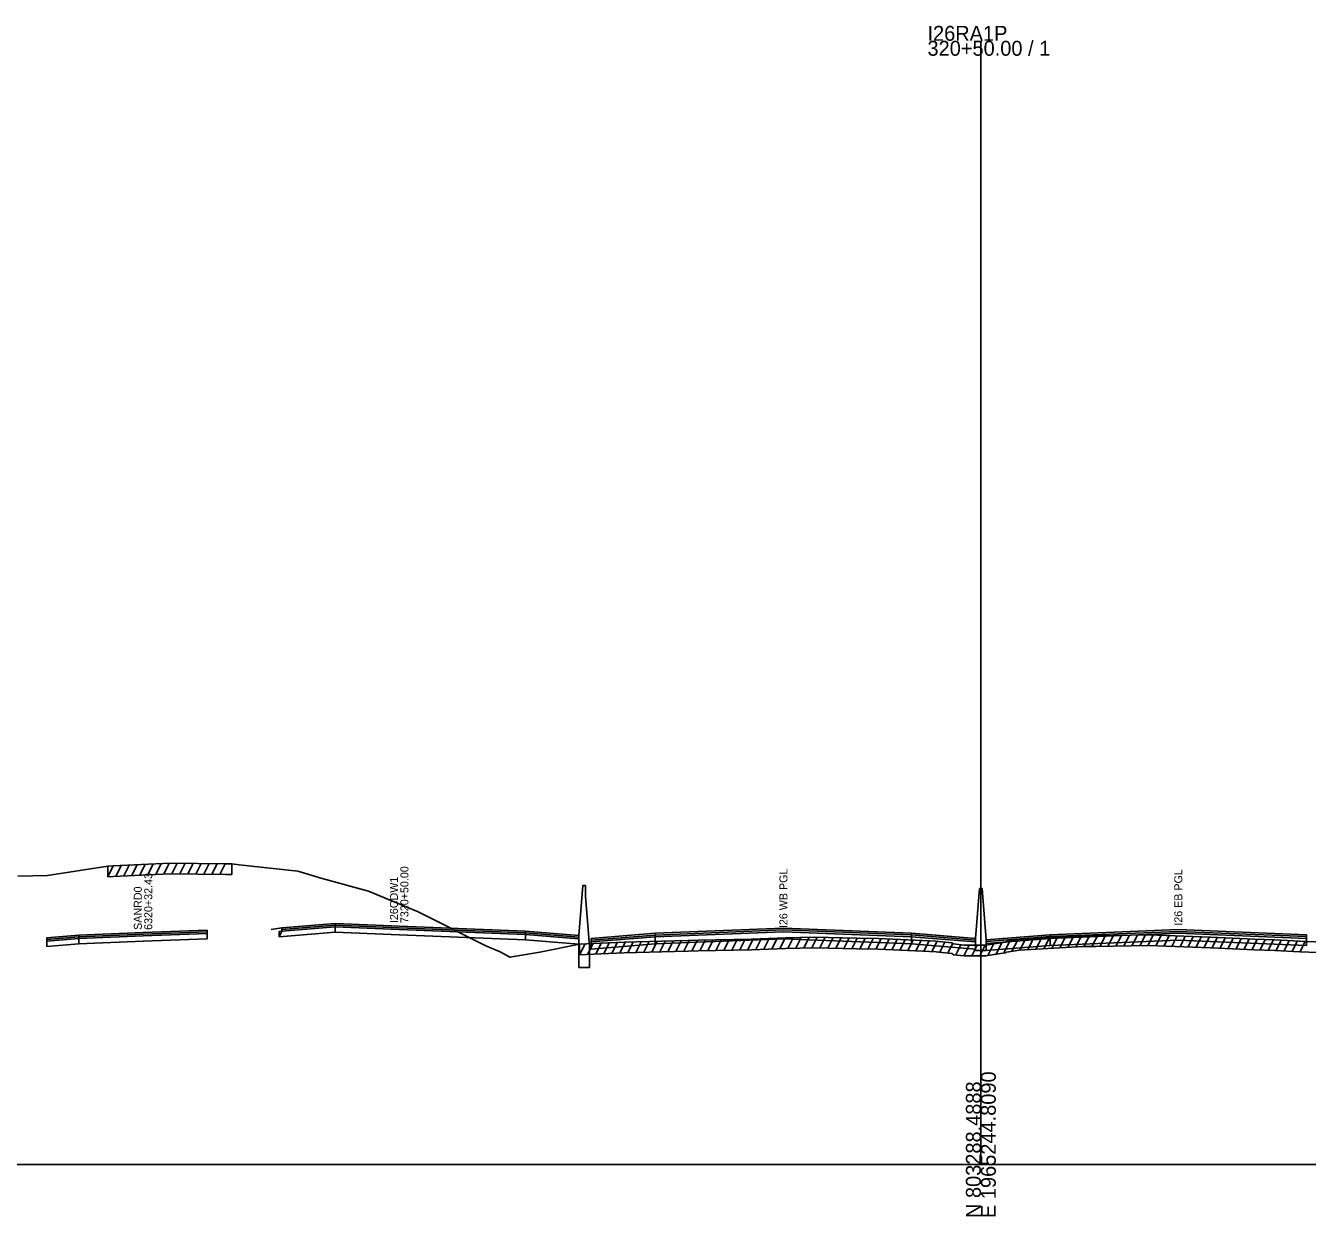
# Model space of a CAD drawing. Extents: x 1017 to 19997, y -1947 to 50737.
# Drawn here: x 12421 to 12661.2, y 20490.3 to 20713.5 of the extents above; entities that cross this region are included whole.
import ezdxf

# ---------------------------------------------------------------- set-up
doc = ezdxf.new("R2010")
doc.units = 0
for name, color, linetype in [('RD_GPK_XS_Cell', 7, 'Continuous'), ('RD_XS_Base', 7, 'Continuous'), ('RD_XS_ExGround', 7, 'Continuous'), ('RD_XS_ExPaveRet', 7, 'Continuous'), ('RD_XS_Greenside', 7, 'Continuous'), ('RD_XS_MedBWall', 7, 'Continuous'), ('RD_XS_Pave', 7, 'Continuous'), ('RD_XS_PaveOvlay', 7, 'Continuous'), ('RD_XS_TX_Notes', 7, 'Continuous')]:
    doc.layers.add(name, color=color, linetype=linetype)

msp = doc.modelspace()

# ---------------------------------------------------------------- linework, layer by layer
at = {"layer": 'RD_GPK_XS_Cell'}
for p, q in [((12600, 20500), (12600, 20710.65)), ((12000, 20500), (12600, 20500)), ((12600, 20500), (13200, 20500))]:
    msp.add_line(p, q, dxfattribs=at)
at = {"layer": 'RD_XS_Base'}
for points in [[(12431, 20542.38), (12443, 20542.86), (12455, 20543.34)], [(12455, 20543.34), (12455, 20542.34)], [(12468.5, 20542.73), (12469, 20543.77), (12479, 20544.57)], [(12468.5, 20543.73), (12469, 20543.77), (12479, 20544.57)], [(12468.5, 20542.73), (12468.5, 20543.73)], [(12479, 20543.57), (12468.5, 20542.73)], [(12479, 20544.57), (12479, 20543.57)], [(12514.66, 20542.14), (12491, 20543.09), (12479, 20543.57)], [(12587, 20542.71), (12563, 20543.67), (12539, 20542.7)], [(12613, 20542.42), (12637, 20543.39), (12661, 20542.42)], [(12425, 20541.88), (12431, 20542.38)], [(12425, 20540.88), (12425, 20541.88)], [(12431, 20541.38), (12425, 20540.88)], [(12431, 20542.38), (12431, 20541.38)], [(12455, 20542.34), (12443, 20541.86), (12431, 20541.38)], [(12514.66, 20543.14), (12514.66, 20542.14)], [(12514.66, 20543.14), (12524.66, 20542.34)], [(12524.66, 20541.34), (12514.66, 20542.14)], [(12524.66, 20542.34), (12524.66, 20541.34)], [(12538.95, 20542.7), (12526.95, 20541.74)], [(12526.95, 20541.74), (12526.95, 20540.4)], [(12526.95, 20540.4), (12538.95, 20541.36)], [(12538.95, 20541.36), (12538.95, 20542.7)], [(12538.95, 20542.7), (12539, 20542.7)], [(12539, 20541.36), (12538.95, 20541.36)], [(12539, 20542.7), (12539, 20541.36)], [(12539, 20541.36), (12563, 20542.33), (12587, 20541.37)], [(12587, 20541.37), (12587, 20542.71)], [(12599, 20541.76), (12587, 20542.71)], [(12587, 20541.37), (12599, 20540.42)], [(12599, 20540.42), (12599, 20541.76)], [(12601, 20541.48), (12613, 20542.42)], [(12601, 20540.14), (12601, 20541.48)], [(12613, 20541.08), (12601, 20540.14)], [(12613, 20542.42), (12613, 20541.08)], [(12661, 20541.08), (12637, 20542.05), (12613, 20541.08)], [(12661, 20542.42), (12661.05, 20542.42)], [(12661, 20541.08), (12661, 20542.42)], [(12661.05, 20541.08), (12661, 20541.08)], [(12661.05, 20542.42), (12661.05, 20541.08)]]:
    msp.add_lwpolyline(points, dxfattribs=at)
at = {"layer": 'RD_XS_ExGround'}
msp.add_lwpolyline([(12419.52, 20554.09), (12425.11, 20554.2), (12436.39, 20555.94), (12437.38, 20556.01), (12448.02, 20556.54), (12458.45, 20556.38), (12459.63, 20556.36), (12461, 20556.2), (12472.03, 20554.99), (12476.55, 20553.63), (12485.23, 20551.26), (12494.53, 20547.39), (12507.22, 20541.03), (12509.94, 20539.87), (12511.75, 20538.89), (12517.37, 20539.86), (12524.82, 20541.32), (12528.78, 20541.49), (12533.14, 20541.72), (12542.62, 20541.94), (12545.18, 20542.02), (12547.03, 20542.05), (12557.03, 20542.29), (12563.38, 20542.49), (12568.76, 20542.67), (12576.73, 20542.46), (12580.76, 20542.36), (12589.1, 20542), (12591.65, 20541.9), (12592.1, 20541.85), (12594.59, 20541.6), (12594.89, 20541.36), (12596.85, 20541.15), (12598.1, 20541.16), (12599.57, 20541.13), (12600, 20541.13), (12600.91, 20541.13), (12603.69, 20541.55), (12604.66, 20541.7), (12604.79, 20541.82), (12605.26, 20541.89), (12607.15, 20542.21), (12614.73, 20542.64), (12619.15, 20542.88), (12621.57, 20542.91), (12631.43, 20543.05), (12634.73, 20542.95), (12643.04, 20542.65), (12651.31, 20542.27), (12655.11, 20542.13), (12659.76, 20541.9), (12666.98, 20541.6)], dxfattribs=at)
at = {"layer": 'RD_XS_ExPaveRet'}
for p, q in [((12436.39, 20553.94), (12437.42, 20556.01)), ((12436.39, 20553.94), (12436.39, 20555.94)), ((12437.89, 20554.04), (12438.91, 20556.09)), ((12439.39, 20554.11), (12440.41, 20556.16)), ((12440.89, 20554.18), (12441.91, 20556.24)), ((12442.39, 20554.26), (12443.41, 20556.31)), ((12443.89, 20554.33), (12444.91, 20556.39)), ((12445.39, 20554.41), (12446.41, 20556.46)), ((12446.89, 20554.48), (12447.91, 20556.53)), ((12448.39, 20554.53), (12449.38, 20556.52)), ((12449.89, 20554.51), (12450.88, 20556.5)), ((12451.39, 20554.49), (12452.38, 20556.47)), ((12452.89, 20554.47), (12453.88, 20556.45)), ((12454.39, 20554.44), (12455.38, 20556.43)), ((12455.89, 20554.42), (12456.88, 20556.4)), ((12457.39, 20554.4), (12458.38, 20556.38)), ((12459.63, 20556.36), (12459.63, 20554.36)), ((12436.39, 20553.94), (12437.38, 20554.01)), ((12437.38, 20554.01), (12448.02, 20554.54)), ((12448.02, 20554.54), (12458.45, 20554.38)), ((12458.45, 20554.38), (12459.63, 20554.36)), ((12524.82, 20539.32), (12525.85, 20541.36)), ((12524.82, 20539.32), (12524.82, 20541.32)), ((12526.32, 20539.39), (12527.35, 20541.43)), ((12527.82, 20539.45), (12528.85, 20541.5)), ((12529.32, 20539.52), (12530.35, 20541.57)), ((12530.82, 20539.6), (12531.85, 20541.65)), ((12532.32, 20539.67), (12533.35, 20541.72)), ((12533.82, 20539.73), (12534.84, 20541.76)), ((12535.32, 20539.77), (12536.34, 20541.79)), ((12536.82, 20539.8), (12537.84, 20541.83)), ((12538.32, 20539.84), (12539.34, 20541.86)), ((12539.82, 20539.87), (12540.84, 20541.9)), ((12541.32, 20539.91), (12542.34, 20541.93)), ((12542.82, 20539.95), (12543.84, 20541.98)), ((12544.32, 20539.99), (12545.34, 20542.02)), ((12545.82, 20540.03), (12546.83, 20542.05)), ((12547.32, 20540.06), (12548.34, 20542.08)), ((12548.82, 20540.1), (12549.84, 20542.12)), ((12550.32, 20540.13), (12551.34, 20542.15)), ((12551.82, 20540.17), (12552.84, 20542.19)), ((12553.32, 20540.2), (12554.34, 20542.23)), ((12554.82, 20540.24), (12555.84, 20542.26)), ((12556.32, 20540.27), (12557.34, 20542.3)), ((12557.82, 20540.31), (12558.84, 20542.35)), ((12559.32, 20540.36), (12560.34, 20542.4)), ((12560.82, 20540.41), (12561.84, 20542.44)), ((12562.32, 20540.46), (12563.34, 20542.49)), ((12563.82, 20540.51), (12564.84, 20542.54)), ((12565.32, 20540.56), (12566.34, 20542.59)), ((12566.82, 20540.6), (12567.84, 20542.64)), ((12568.32, 20540.65), (12569.32, 20542.65)), ((12569.82, 20540.64), (12570.81, 20542.61)), ((12571.32, 20540.6), (12572.31, 20542.57)), ((12572.82, 20540.56), (12573.81, 20542.53)), ((12574.32, 20540.52), (12575.31, 20542.5)), ((12575.82, 20540.48), (12576.81, 20542.46)), ((12577.32, 20540.44), (12578.31, 20542.42)), ((12578.82, 20540.41), (12579.81, 20542.38)), ((12580.32, 20540.37), (12581.31, 20542.33)), ((12581.82, 20540.31), (12582.8, 20542.27)), ((12583.32, 20540.25), (12584.3, 20542.21)), ((12584.82, 20540.18), (12585.8, 20542.14)), ((12586.32, 20540.12), (12587.3, 20542.08)), ((12587.82, 20540.06), (12588.8, 20542.01)), ((12589.32, 20539.99), (12590.3, 20541.95)), ((12590.82, 20539.93), (12591.8, 20541.89)), ((12592.32, 20539.83), (12593.28, 20541.73)), ((12593.82, 20539.68), (12594.73, 20541.48)), ((12595.32, 20539.31), (12596.27, 20541.21)), ((12596.82, 20539.15), (12597.83, 20541.16)), ((12598.32, 20539.15), (12599.31, 20541.13)), ((12599.82, 20539.13), (12600.83, 20541.13)), ((12601.32, 20539.19), (12602.4, 20541.35)), ((12602.82, 20539.42), (12603.91, 20541.58)), ((12604.32, 20539.65), (12605.46, 20541.93)), ((12605.82, 20539.99), (12606.92, 20542.17)), ((12607.32, 20540.22), (12608.35, 20542.28)), ((12608.82, 20540.3), (12609.85, 20542.36)), ((12610.32, 20540.39), (12611.35, 20542.45)), ((12611.82, 20540.47), (12612.85, 20542.53)), ((12613.32, 20540.56), (12614.35, 20542.61)), ((12614.73, 20540.64), (12619.15, 20540.88)), ((12614.82, 20540.64), (12615.85, 20542.7)), ((12616.32, 20540.73), (12617.35, 20542.78)), ((12617.82, 20540.81), (12618.85, 20542.87)), ((12619.15, 20540.88), (12621.57, 20540.91)), ((12619.32, 20540.89), (12620.33, 20542.9)), ((12620.82, 20540.9), (12621.83, 20542.91)), ((12621.57, 20540.91), (12631.43, 20541.05)), ((12622.32, 20540.92), (12623.33, 20542.94)), ((12623.82, 20540.94), (12624.83, 20542.96)), ((12625.32, 20540.97), (12626.33, 20542.98)), ((12626.82, 20540.99), (12627.83, 20543)), ((12628.32, 20541.01), (12629.33, 20543.02)), ((12629.82, 20541.03), (12630.83, 20543.05)), ((12631.32, 20541.05), (12632.31, 20543.03)), ((12631.43, 20541.05), (12634.73, 20540.95)), ((12632.82, 20541.01), (12633.81, 20542.98)), ((12634.32, 20540.96), (12635.31, 20542.92)), ((12634.73, 20540.95), (12643.04, 20540.65)), ((12635.82, 20540.91), (12636.81, 20542.87)), ((12637.32, 20540.85), (12638.31, 20542.82)), ((12638.82, 20540.8), (12639.81, 20542.76)), ((12640.32, 20540.74), (12641.31, 20542.71)), ((12641.82, 20540.69), (12642.81, 20542.66)), ((12643.32, 20540.63), (12644.3, 20542.59)), ((12644.82, 20540.57), (12645.8, 20542.52)), ((12646.32, 20540.5), (12647.3, 20542.46)), ((12647.82, 20540.43), (12648.8, 20542.39)), ((12649.32, 20540.36), (12650.3, 20542.32)), ((12650.82, 20540.3), (12651.8, 20542.26)), ((12652.32, 20540.24), (12653.31, 20542.2)), ((12653.82, 20540.18), (12654.81, 20542.14)), ((12655.32, 20540.12), (12656.3, 20542.07)), ((12656.82, 20540.05), (12657.8, 20542)), ((12658.32, 20539.97), (12659.3, 20541.92)), ((12659.82, 20539.9), (12660.8, 20541.86)), ((12524.82, 20539.32), (12528.78, 20539.49)), ((12528.78, 20539.49), (12533.14, 20539.72)), ((12533.14, 20539.72), (12542.62, 20539.94)), ((12542.62, 20539.94), (12545.18, 20540.02)), ((12545.18, 20540.02), (12547.03, 20540.05)), ((12547.03, 20540.05), (12557.03, 20540.29)), ((12557.03, 20540.29), (12563.38, 20540.49)), ((12563.38, 20540.49), (12568.76, 20540.67)), ((12568.76, 20540.67), (12576.73, 20540.46)), ((12576.73, 20540.46), (12580.76, 20540.36)), ((12580.76, 20540.36), (12589.1, 20540)), ((12589.1, 20540), (12591.65, 20539.9)), ((12591.65, 20539.9), (12592.1, 20539.85)), ((12592.1, 20539.85), (12594.59, 20539.6)), ((12594.59, 20539.6), (12594.89, 20539.36)), ((12594.89, 20539.36), (12596.85, 20539.15)), ((12596.85, 20539.15), (12598.1, 20539.16)), ((12598.1, 20539.16), (12599.57, 20539.13)), ((12599.57, 20539.13), (12600, 20539.13)), ((12600, 20539.13), (12600.91, 20539.13)), ((12600.91, 20539.13), (12603.69, 20539.55)), ((12603.69, 20539.55), (12604.66, 20539.7)), ((12604.66, 20539.7), (12604.79, 20539.82)), ((12604.79, 20539.82), (12605.26, 20539.89)), ((12605.26, 20539.89), (12607.15, 20540.21)), ((12607.15, 20540.21), (12614.73, 20540.64)), ((12643.04, 20540.65), (12651.31, 20540.27)), ((12651.31, 20540.27), (12655.11, 20540.13)), ((12655.11, 20540.13), (12659.76, 20539.9)), ((12659.76, 20539.9), (12666.98, 20539.6))]:
    msp.add_line(p, q, dxfattribs=at)
at = {"layer": 'RD_XS_Greenside'}
msp.add_lwpolyline([(12469, 20544.41), (12467, 20544.09)], dxfattribs=at)
at = {"layer": 'RD_XS_MedBWall'}
for points in [[(12524.66, 20542.98), (12525.41, 20552.32), (12525.91, 20552.32)], [(12525.91, 20552.32), (12525.91, 20550.32)], [(12599, 20542.42), (12599.75, 20551.76)], [(12599.75, 20551.76), (12600.25, 20551.76), (12601, 20542.13)], [(12525.91, 20550.32), (12526.66, 20540.98)], [(12524.66, 20536.98), (12524.66, 20542.98)], [(12526.66, 20540.98), (12526.66, 20536.98)], [(12599, 20540.13), (12599, 20541.76), (12599, 20542.42)], [(12601, 20542.13), (12601, 20541.48), (12601, 20540.13)], [(12601, 20540.13), (12599, 20540.13)], [(12526.66, 20536.98), (12524.66, 20536.98)]]:
    msp.add_lwpolyline(points, dxfattribs=at)
at = {"layer": 'RD_XS_Pave'}
for points in [[(12455, 20543.66), (12443, 20543.18), (12431, 20542.7)], [(12431, 20542.38), (12443, 20542.86), (12455, 20543.34)], [(12455, 20543.34), (12455, 20543.66)], [(12479, 20544.89), (12469, 20544.09)], [(12469, 20543.77), (12479, 20544.57)], [(12469, 20544.09), (12469, 20543.77)], [(12514.66, 20543.46), (12491, 20544.41), (12479, 20544.89)], [(12479, 20544.89), (12479, 20544.57)], [(12479, 20544.57), (12491, 20544.09), (12514.66, 20543.14)], [(12514.66, 20543.14), (12514.66, 20543.46)], [(12514.66, 20543.46), (12524.66, 20542.66)], [(12539, 20543.04), (12563, 20544.01), (12587, 20543.05)], [(12587, 20542.71), (12563, 20543.67), (12539, 20542.7)], [(12661, 20542.76), (12637, 20543.72), (12613, 20542.76)], [(12613, 20542.42), (12637, 20543.39), (12661, 20542.42)], [(12431, 20542.7), (12425, 20542.22)], [(12425, 20541.88), (12431, 20542.38)], [(12425, 20542.22), (12425, 20541.88)], [(12431, 20542.7), (12431, 20542.38)], [(12524.66, 20542.66), (12524.66, 20542.34)], [(12526.95, 20542.08), (12538.95, 20543.04)], [(12538.95, 20542.7), (12526.95, 20541.74)], [(12526.95, 20541.74), (12526.95, 20542.08)], [(12538.95, 20543.04), (12538.95, 20542.7)], [(12538.95, 20543.04), (12539, 20543.04)], [(12539, 20542.7), (12538.95, 20542.7)], [(12539, 20542.7), (12539, 20543.04)], [(12587, 20543.05), (12599, 20542.1)], [(12587, 20542.71), (12587, 20543.05)], [(12599, 20541.76), (12587, 20542.71)], [(12599, 20542.1), (12599, 20541.76)], [(12613, 20542.76), (12601, 20541.82)], [(12601, 20541.48), (12613, 20542.42)], [(12601, 20541.82), (12601, 20541.48)], [(12613, 20542.76), (12613, 20542.42)], [(12661, 20542.76), (12661.05, 20542.76)], [(12661, 20542.42), (12661, 20542.76)], [(12661.05, 20542.42), (12661, 20542.42)], [(12661.05, 20542.76), (12661.05, 20542.42)]]:
    msp.add_lwpolyline(points, dxfattribs=at)
at = {"layer": 'RD_XS_PaveOvlay'}
for points in [[(12431, 20543.02), (12443, 20543.5), (12455, 20543.98)], [(12455, 20543.66), (12443, 20543.18), (12431, 20542.7)], [(12455, 20543.98), (12455, 20543.66)], [(12479, 20545.21), (12469, 20544.41)], [(12469, 20544.41), (12469, 20544.09)], [(12479, 20545.21), (12491, 20544.73), (12514.66, 20543.78)], [(12479, 20544.89), (12479, 20545.21)], [(12514.66, 20543.78), (12514.66, 20543.46)], [(12514.66, 20543.78), (12524.66, 20542.98)], [(12526.95, 20542.42), (12538.95, 20543.38)], [(12538.95, 20543.38), (12538.95, 20543.04)], [(12539, 20543.38), (12538.95, 20543.38)], [(12539, 20543.38), (12563, 20544.34), (12587, 20543.38)], [(12587, 20543.05), (12563, 20544.01), (12539, 20543.04)], [(12539, 20543.04), (12539, 20543.38)], [(12587, 20543.38), (12599, 20542.42)], [(12587, 20543.05), (12587, 20543.38)], [(12661, 20543.09), (12637, 20544.05), (12613, 20543.09)], [(12613, 20542.76), (12637, 20543.72), (12661, 20542.76)], [(12431, 20543.02), (12425, 20542.54)], [(12425, 20542.22), (12431, 20542.7)], [(12425, 20542.54), (12425, 20542.22)], [(12431, 20542.7), (12431, 20543.02)], [(12524.66, 20542.98), (12524.66, 20542.66)], [(12538.95, 20543.04), (12526.95, 20542.08)], [(12526.95, 20542.08), (12526.95, 20542.42)], [(12538.95, 20543.04), (12539, 20543.04)], [(12599, 20542.1), (12587, 20543.05)], [(12599, 20542.42), (12599, 20542.1)], [(12613, 20543.09), (12601, 20542.13)], [(12601, 20541.82), (12613, 20542.76)], [(12601, 20542.13), (12601, 20541.82)], [(12613, 20543.09), (12613, 20542.76)], [(12661, 20542.76), (12661, 20543.09)], [(12661, 20543.09), (12661.05, 20543.09)], [(12661.05, 20542.76), (12661, 20542.76)], [(12661.05, 20543.09), (12661.05, 20542.76)]]:
    msp.add_lwpolyline(points, dxfattribs=at)

# ---------------------------------------------------------------- texts
at = {"layer": 'RD_GPK_XS_Cell'}
for s, p in [('I26RA1P', (12590, 20710.65)), ('320+50.00 / 1', (12590, 20707.85))]:
    msp.add_text(s, height=2.8, dxfattribs=at).set_placement(p)
for s, p in [('E 1965244.8090', (12602.8, 20490)), ('N 803288.4888', (12600, 20490))]:
    msp.add_text(s, height=2.8, rotation=90, dxfattribs=at).set_placement(p)
at = {"layer": 'RD_XS_TX_Notes'}
for s, p in [(' 7320+50.00', (12492.73, 20544.72)), ('I26 WB PGL', (12563.75, 20544.34)), ('I26 EB PGL', (12637.75, 20544.79)), (' 6320+32.43', (12444.73, 20543.45)), (' I26CDW1', (12490.77, 20544.72)), (' SANRD0', (12442.77, 20543.45))]:
    msp.add_text(s, height=1.5, rotation=90, dxfattribs=at).set_placement(p)

doc.saveas('drawing.dxf')
